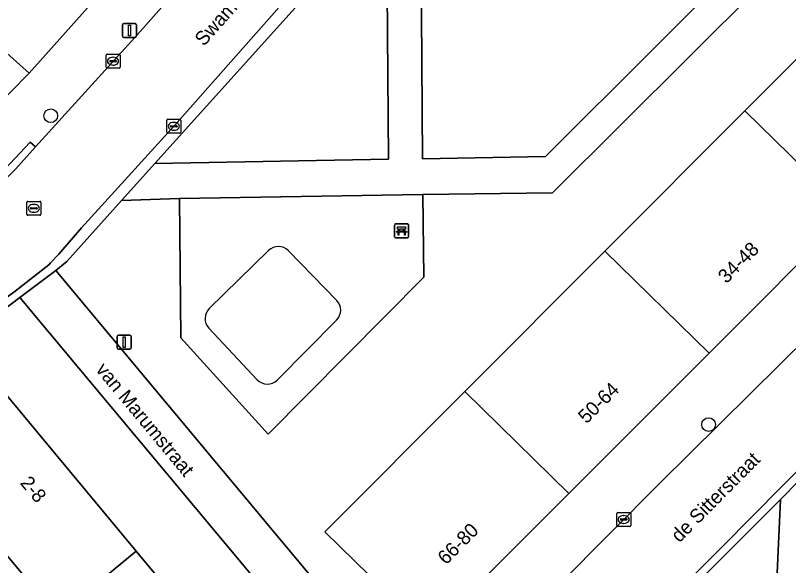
# Model space of a CAD drawing. Extents: x 159888 to 160761, y 384031 to 384750.
# Drawn here: x 160333.6 to 160388.9, y 384258.4 to 384297.8 of the extents above; entities that cross this region are included whole.
import ezdxf

# ---------------------------------------------------------------- set-up
doc = ezdxf.new("R2010")
doc.units = 0
for name, color, linetype in [('IMGEO_Bank', 7, 'Continuous'), ('IMGEO_Boom', 7, 'Continuous'), ('IMGEO_Erf', 7, 'Continuous'), ('IMGEO_Groenvoorziening', 7, 'Continuous'), ('IMGEO_Kolk', 7, 'Continuous'), ('IMGEO_Lichtmast', 7, 'Continuous'), ('IMGEO_Openbare_ruimte_label', 7, 'Continuous'), ('IMGEO_Pand', 7, 'Continuous'), ('IMGEO_Pand_nummerreeks', 7, 'Continuous'), ('IMGEO_Rijbaan_lokaal_open', 7, 'Continuous'), ('IMGEO_Rioolput', 7, 'Continuous'), ('IMGEO_Voetpad_halfverhard', 7, 'Continuous'), ('IMGEO_Voetpad_open', 7, 'Continuous')]:
    doc.layers.add(name, color=color, linetype=linetype)

msp = doc.modelspace()

# ---------------------------------------------------------------- linework, layer by layer
at = {"layer": 'IMGEO_Bank'}
for p, q in [((160360.748, 384281.983), (160360.748, 384282.824)), ((160360.748, 384282.824), (160360.748, 384281.983)), ((160360.823, 384282.908), (160361.664, 384282.908)), ((160361.664, 384282.908), (160360.823, 384282.908)), ((160361.748, 384282.833), (160361.748, 384281.992)), ((160361.748, 384281.992), (160361.748, 384282.833)), ((160361.445, 384282.306), (160361.052, 384282.306)), ((160361.057, 384282.414), (160361.057, 384282.52)), ((160361.101, 384282.52), (160361.101, 384282.414)), ((160361.389, 384282.526), (160361.107, 384282.526)), ((160361.107, 384282.408), (160361.389, 384282.408)), ((160361.395, 384282.414), (160361.395, 384282.52)), ((160361.439, 384282.52), (160361.439, 384282.414)), ((160361.673, 384281.908), (160360.832, 384281.908)), ((160360.832, 384281.908), (160361.673, 384281.908))]:
    msp.add_line(p, q, dxfattribs=at)
for points in [[(160361.051, 384282.526), (160360.965, 384282.526), (160360.965, 384282.687), (160361.528, 384282.687), (160361.528, 384282.526), (160361.445, 384282.526)], [(160360.995, 384282.306), (160360.853, 384282.306), (160360.965, 384282.408), (160361.051, 384282.408)], [(160361.045, 384282.299), (160361.045, 384282.092), (160361.002, 384282.092), (160361.002, 384282.299)], [(160361.445, 384282.408), (160361.528, 384282.408), (160361.64, 384282.306), (160361.501, 384282.306)], [(160361.495, 384282.299), (160361.495, 384282.092), (160361.451, 384282.092), (160361.451, 384282.299)]]:
    msp.add_lwpolyline(points, dxfattribs=at)
for centre, radius, start, end in [((160360.826, 384282.83), 0.0779, 92.4484, 184.2845), ((160360.826, 384282.83), 0.0779, 92.4484, 184.2845), ((160361.67, 384282.83), 0.0779, 2.4484, 94.2845), ((160361.67, 384282.83), 0.0779, 2.4484, 94.2845), ((160360.995, 384282.299), 0.00671, 2.8957, 87.1043), ((160361.052, 384282.299), 0.00671, 92.8957, 177.1043), ((160361.05, 384282.519), 0.00671, 2.8957, 87.1043), ((160361.05, 384282.415), 0.00671, 272.8957, 357.1043), ((160361.107, 384282.519), 0.00671, 92.8957, 177.1043), ((160361.107, 384282.415), 0.00671, 182.8957, 267.1043), ((160361.389, 384282.519), 0.00671, 2.8957, 87.1043), ((160361.389, 384282.415), 0.00671, 272.8957, 357.1043), ((160361.446, 384282.519), 0.00671, 92.8957, 177.1043), ((160361.446, 384282.415), 0.00671, 182.8957, 267.1043), ((160361.444, 384282.299), 0.00671, 2.8957, 87.1043), ((160361.501, 384282.299), 0.00671, 92.8957, 177.1043), ((160360.826, 384281.986), 0.0779, 182.4484, 274.2845), ((160360.826, 384281.986), 0.0779, 182.4484, 274.2845), ((160361.67, 384281.986), 0.0779, 272.4484, 4.2845), ((160361.67, 384281.986), 0.0779, 272.4484, 4.2845)]:
    msp.add_arc(centre, radius, start, end, dxfattribs=at)
at = {"layer": 'IMGEO_Boom'}
for centre in [(160336.133, 384290.649), (160383.226, 384268.536)]:
    msp.add_circle(centre, 0.489, dxfattribs=at)
at = {"layer": 'IMGEO_Erf'}
for points in [[(160407.134, 384312.362), (160404.095, 384316.885), (160401.57, 384314.532), (160372.039, 384285.135), (160362.772, 384285.007), (160362.837, 384279.095), (160351.699, 384267.85), (160345.439, 384274.748), (160345.355, 384284.72), (160341.199, 384284.583), (160337.275, 384280.219), (160336.483, 384279.562), (160360.504, 384250.764), (160363.191, 384253.558), (160355.746, 384260.844), (160365.773, 384270.9), (160375.799, 384280.956), (160385.826, 384291.012), (160395.852, 384301.068), (160405.753, 384310.998)], [(160340.225, 384235.253), (160354.731, 384245.687), (160357.767, 384248.02), (160358.209, 384248.5), (160356.959, 384250), (160333.927, 384277.642), (160318.92, 384266.275), (160330.097, 384250)], [(160342.239, 384259.468), (160350.101, 384250), (160351.726, 384248.043), (160353.105, 384249.183), (160354.506, 384247.489), (160347.147, 384241.401), (160345.684, 384243.17), (160346.039, 384243.463), (160340.632, 384250), (160336.616, 384254.819), (160327.269, 384266.034), (160326.868, 384265.704), (160325.333, 384267.508), (160330.555, 384271.85), (160332.038, 384270.121), (160332.771, 384270.87)]]:
    msp.add_lwpolyline(points, close=True, dxfattribs=at)
at = {"layer": 'IMGEO_Groenvoorziening'}
for points in [[(160362.609, 384308.421), (160362.749, 384287.577), (160371.557, 384287.736), (160402.753, 384318.884), (160399.209, 384324.159), (160391.497, 384335.159), (160387.746, 384330.904), (160384.849, 384333.43)], [(160343.576, 384287.226), (160360.319, 384287.543), (160360.161, 384305.668)], [(160388.378, 384263.174), (160375.258, 384250), (160371.882, 384246.688), (160387.57, 384245.716), (160387.768, 384250)]]:
    msp.add_lwpolyline(points, close=True, dxfattribs=at)
for points in [[(160351.726, 384281.003), (160347.476, 384276.837)], [(160356.604, 384277.418), (160353.143, 384280.985)], [(160352.346, 384271.723), (160356.597, 384276.018)], [(160347.446, 384275.44), (160350.905, 384271.743)]]:
    msp.add_lwpolyline(points, dxfattribs=at)
for centre, radius, start, end in [((160352.426, 384280.287), 1.001, 44.1995, 134.3449), ((160355.885, 384276.722), 1.001, 315.3369, 44.0901), ((160348.174, 384276.123), 0.999, 134.376, 223.1635), ((160351.635, 384272.425), 0.999, 223.0474, 315.3623)]:
    msp.add_arc(centre, radius, start, end, dxfattribs=at)
at = {"layer": 'IMGEO_Kolk'}
for p, q in [((160340.089, 384294.13), (160340.089, 384294.982)), ((160340.164, 384295.056), (160341.016, 384295.056)), ((160340.577, 384294.836), (160340.602, 384294.836)), ((160341.09, 384294.982), (160341.09, 384294.13)), ((160340.348, 384294.55), (160340.348, 384294.562)), ((160340.786, 384294.513), (160340.388, 384294.513)), ((160340.391, 384294.599), (160340.789, 384294.599)), ((160340.6, 384294.276), (160340.575, 384294.276)), ((160340.832, 384294.562), (160340.832, 384294.55)), ((160341.016, 384294.056), (160340.164, 384294.056)), ((160344.518, 384290.397), (160345.37, 384290.397)), ((160344.443, 384289.471), (160344.443, 384290.323)), ((160344.702, 384289.891), (160344.702, 384289.903)), ((160345.14, 384289.854), (160344.742, 384289.854)), ((160344.745, 384289.94), (160345.143, 384289.94)), ((160344.931, 384290.177), (160344.956, 384290.177)), ((160345.186, 384289.903), (160345.186, 384289.891)), ((160345.444, 384290.323), (160345.444, 384289.471)), ((160345.37, 384289.397), (160344.518, 384289.397)), ((160344.954, 384289.617), (160344.929, 384289.617)), ((160376.724, 384262.236), (160377.576, 384262.236)), ((160376.649, 384261.31), (160376.649, 384262.162)), ((160376.908, 384261.73), (160376.908, 384261.742)), ((160377.346, 384261.693), (160376.948, 384261.693)), ((160376.951, 384261.779), (160377.349, 384261.779)), ((160377.137, 384262.016), (160377.162, 384262.016)), ((160377.392, 384261.742), (160377.392, 384261.73)), ((160377.65, 384262.162), (160377.65, 384261.31)), ((160377.576, 384261.236), (160376.724, 384261.236)), ((160377.16, 384261.456), (160377.135, 384261.456))]:
    msp.add_line(p, q, dxfattribs=at)
for points in [[(160340.089, 384294.13), (160340.089, 384294.982)], [(160340.164, 384295.056), (160341.016, 384295.056)], [(160341.09, 384294.982), (160341.09, 384294.13)], [(160341.016, 384294.056), (160340.164, 384294.056)], [(160344.518, 384290.397), (160345.37, 384290.397)], [(160344.443, 384289.471), (160344.443, 384290.323)], [(160345.444, 384290.323), (160345.444, 384289.471)], [(160345.37, 384289.397), (160344.518, 384289.397)], [(160376.724, 384262.236), (160377.576, 384262.236)], [(160376.649, 384261.31), (160376.649, 384262.162)], [(160377.65, 384262.162), (160377.65, 384261.31)], [(160377.576, 384261.236), (160376.724, 384261.236)]]:
    msp.add_lwpolyline(points, dxfattribs=at)
for centre, radius, start, end in [((160340.166, 384294.98), 0.0765, 91.552, 178.448), ((160340.166, 384294.98), 0.0765, 91.552, 178.448), ((160341.014, 384294.98), 0.0765, 1.552, 88.448), ((160341.014, 384294.98), 0.0765, 1.552, 88.448), ((160340.388, 384294.559), 0.0403, 85.8775, 175.7526), ((160340.385, 384294.549), 0.0366, 178.938, 274.7102), ((160340.789, 384294.556), 0.043, 264.8664, 352.4533), ((160340.793, 384294.561), 0.0386, 1.7309, 96.639), ((160340.166, 384294.132), 0.0765, 181.552, 268.448), ((160340.166, 384294.132), 0.0765, 181.552, 268.448), ((160341.014, 384294.132), 0.0765, 271.552, 358.448), ((160341.014, 384294.132), 0.0765, 271.552, 358.448), ((160344.52, 384290.321), 0.0765, 91.552, 178.448), ((160344.52, 384290.321), 0.0765, 91.552, 178.448), ((160345.368, 384290.321), 0.0765, 1.552, 88.448), ((160345.368, 384290.321), 0.0765, 1.552, 88.448), ((160344.742, 384289.9), 0.0403, 85.8775, 175.7526), ((160344.739, 384289.89), 0.0366, 178.938, 274.7102), ((160345.143, 384289.897), 0.043, 264.8664, 352.4533), ((160345.147, 384289.902), 0.0386, 1.7309, 96.639), ((160344.52, 384289.473), 0.0765, 181.552, 268.448), ((160344.52, 384289.473), 0.0765, 181.552, 268.448), ((160345.368, 384289.473), 0.0765, 271.552, 358.448), ((160345.368, 384289.473), 0.0765, 271.552, 358.448), ((160376.726, 384262.16), 0.0765, 91.552, 178.448), ((160376.726, 384262.16), 0.0765, 91.552, 178.448), ((160377.574, 384262.16), 0.0765, 1.552, 88.448), ((160377.574, 384262.16), 0.0765, 1.552, 88.448), ((160376.948, 384261.739), 0.0403, 85.8775, 175.7526), ((160376.945, 384261.729), 0.0366, 178.938, 274.7102), ((160377.349, 384261.736), 0.043, 264.8664, 352.4533), ((160377.353, 384261.741), 0.0386, 1.7309, 96.639), ((160376.726, 384261.312), 0.0765, 181.552, 268.448), ((160376.726, 384261.312), 0.0765, 181.552, 268.448), ((160377.574, 384261.312), 0.0765, 271.552, 358.448), ((160377.574, 384261.312), 0.0765, 271.552, 358.448)]:
    msp.add_arc(centre, radius, start, end, dxfattribs=at)
for centre, major_axis, ratio, start_param, end_param in [((160340.576, 384294.556), (-0.387, 0.002), 0.722429, 4.712389, 7.853982), ((160340.601, 384294.556), (-0.39, 0.002), 0.717154, 1.570796, 4.712389), ((160344.93, 384289.897), (-0.387, 0.002), 0.722429, 4.712389, 7.853982), ((160344.955, 384289.897), (-0.39, 0.002), 0.717154, 1.570796, 4.712389), ((160377.136, 384261.736), (-0.387, 0.002), 0.722429, 4.712389, 7.853982), ((160377.161, 384261.736), (-0.39, 0.002), 0.717154, 1.570796, 4.712389)]:
    msp.add_ellipse(centre, major_axis=major_axis, ratio=ratio, start_param=start_param, end_param=end_param, dxfattribs=at)
at = {"layer": 'IMGEO_Lichtmast'}
for p, q in [((160341.271, 384296.359), (160341.271, 384297.159)), ((160341.271, 384297.159), (160341.271, 384296.359)), ((160341.371, 384297.259), (160342.161, 384297.259)), ((160342.161, 384297.259), (160341.371, 384297.259)), ((160342.261, 384297.159), (160342.261, 384296.359)), ((160342.261, 384296.359), (160342.261, 384297.159)), ((160342.161, 384296.259), (160341.371, 384296.259)), ((160341.371, 384296.259), (160342.161, 384296.259)), ((160340.99, 384274.938), (160341.78, 384274.938)), ((160341.78, 384274.938), (160340.99, 384274.938)), ((160340.89, 384274.038), (160340.89, 384274.838)), ((160340.89, 384274.838), (160340.89, 384274.038)), ((160341.88, 384274.838), (160341.88, 384274.038)), ((160341.88, 384274.038), (160341.88, 384274.838)), ((160341.78, 384273.938), (160340.99, 384273.938)), ((160340.99, 384273.938), (160341.78, 384273.938))]:
    msp.add_line(p, q, dxfattribs=at)
for points in [[(160341.691, 384297.134), (160341.841, 384297.134), (160341.841, 384296.384), (160341.691, 384296.384), (160341.691, 384297.134)], [(160341.31, 384274.813), (160341.46, 384274.813), (160341.46, 384274.063), (160341.31, 384274.063), (160341.31, 384274.813)]]:
    msp.add_lwpolyline(points, dxfattribs=at)
for centre, start, end in [((160341.371, 384297.159), 90, 180), ((160341.371, 384297.159), 90, 180), ((160342.161, 384297.159), 0, 90), ((160342.161, 384297.159), 360, 90), ((160341.371, 384296.359), 180, 270), ((160341.371, 384296.359), 180, 270), ((160342.161, 384296.359), 270, 0), ((160342.161, 384296.359), 270, 0), ((160340.99, 384274.838), 90, 180), ((160340.99, 384274.838), 90, 180), ((160341.78, 384274.838), 0, 90), ((160341.78, 384274.838), 360, 90), ((160340.99, 384274.038), 180, 270), ((160340.99, 384274.038), 180, 270), ((160341.78, 384274.038), 270, 0), ((160341.78, 384274.038), 270, 0)]:
    msp.add_arc(centre, 0.1, start, end, dxfattribs=at)
at = {"layer": 'IMGEO_Pand'}
for points in [[(160343.967, 384304.224), (160335.968, 384311.355), (160326.574, 384300.84), (160330.004, 384297.782), (160334.584, 384293.699)], [(160393.291, 384283.706), (160403.325, 384293.755), (160395.852, 384301.068), (160385.826, 384291.012)], [(160383.258, 384273.657), (160393.291, 384283.706), (160385.826, 384291.012), (160375.799, 384280.956)], [(160373.224, 384263.607), (160383.258, 384273.657), (160375.799, 384280.956), (160365.773, 384270.9)], [(160342.239, 384259.468), (160332.771, 384270.87), (160332.038, 384270.121), (160330.555, 384271.85), (160325.333, 384267.508), (160326.868, 384265.704), (160327.269, 384266.034), (160336.616, 384254.819)], [(160373.224, 384263.607), (160365.773, 384270.9), (160355.746, 384260.844), (160363.191, 384253.558)], [(160342.239, 384259.468), (160336.616, 384254.819), (160340.632, 384250), (160346.039, 384243.463), (160345.684, 384243.17), (160347.147, 384241.401), (160354.506, 384247.489), (160353.105, 384249.183), (160351.726, 384248.043), (160350.101, 384250)]]:
    msp.add_lwpolyline(points, close=True, dxfattribs=at)
at = {"layer": 'IMGEO_Rijbaan_lokaal_open'}
for points in [[(160383.963, 384343.377), (160373.369, 384331.56), (160358.734, 384315.005), (160355.836, 384311.606), (160354.645, 384310.274), (160345.783, 384300.371), (160342.137, 384296.259), (160335.028, 384288.426), (160333.603, 384286.83), (160331.755, 384284.956), (160329.563, 384283.059), (160327.209, 384281.326), (160320.493, 384276.397), (160319.163, 384275.415), (160318.454, 384274.829), (160317.834, 384274.312)], [(160316.352, 384271.463), (160319.071, 384267.868), (160319.303, 384267.551), (160320.163, 384268.187), (160325.613, 384272.322), (160329.833, 384275.348), (160333.576, 384278.079), (160335.984, 384279.983), (160336.104, 384280.105), (160336.716, 384280.731), (160338.331, 384282.617), (160345.01, 384289.972), (160361.399, 384308.557), (160367.398, 384315.345)], [(160422.932, 384294.34), (160417.91, 384301.776), (160415.801, 384300.405), (160412.696, 384297.247), (160409.504, 384293.847), (160396.973, 384281.372), (160379.726, 384264.338), (160372.559, 384257.094), (160366.063, 384250.659), (160365.342, 384250), (160363.109, 384247.959), (160360.237, 384245.231), (160359.808, 384244.824), (160358.837, 384243.977), (160356.862, 384242.381), (160355.12, 384241.215), (160350.961, 384238.084), (160345.716, 384234.364), (160345.542, 384234.231)], [(160344.158, 384231.267), (160343.475, 384230.828), (160346.326, 384226.816), (160346.553, 384226.989), (160354.699, 384232.863), (160360.784, 384237.351), (160361.189, 384237.649), (160363.689, 384239.781), (160364.647, 384240.62), (160366.673, 384242.576), (160373.037, 384248.641), (160374.399, 384250), (160384.224, 384259.805), (160390.609, 384266.27), (160401.354, 384277.085), (160418.41, 384294.276)]]:
    msp.add_lwpolyline(points, dxfattribs=at)
at = {"layer": 'IMGEO_Rioolput'}
for p, q in [((160334.417, 384283.594), (160334.417, 384284.446)), ((160334.492, 384284.52), (160335.344, 384284.52)), ((160335.418, 384284.446), (160335.418, 384283.594)), ((160334.676, 384284.014), (160334.676, 384284.026)), ((160335.114, 384283.977), (160334.716, 384283.977)), ((160334.719, 384284.063), (160335.117, 384284.063)), ((160334.905, 384284.3), (160334.93, 384284.3)), ((160335.16, 384284.026), (160335.16, 384284.014)), ((160335.344, 384283.52), (160334.492, 384283.52)), ((160334.928, 384283.74), (160334.903, 384283.74))]:
    msp.add_line(p, q, dxfattribs=at)
for points in [[(160334.417, 384283.594), (160334.417, 384284.446)], [(160334.492, 384284.52), (160335.344, 384284.52)], [(160335.418, 384284.446), (160335.418, 384283.594)], [(160335.344, 384283.52), (160334.492, 384283.52)]]:
    msp.add_lwpolyline(points, dxfattribs=at)
for centre, radius, start, end in [((160334.494, 384284.444), 0.0765, 91.552, 178.448), ((160334.494, 384284.444), 0.0765, 91.552, 178.448), ((160335.342, 384284.444), 0.0765, 1.552, 88.448), ((160335.342, 384284.444), 0.0765, 1.552, 88.448), ((160334.716, 384284.023), 0.0403, 85.8775, 175.7526), ((160334.713, 384284.013), 0.0366, 178.938, 274.7102), ((160335.117, 384284.02), 0.043, 264.8664, 352.4533), ((160335.121, 384284.025), 0.0386, 1.7309, 96.639), ((160334.494, 384283.596), 0.0765, 181.552, 268.448), ((160334.494, 384283.596), 0.0765, 181.552, 268.448), ((160335.342, 384283.596), 0.0765, 271.552, 358.448), ((160335.342, 384283.596), 0.0765, 271.552, 358.448)]:
    msp.add_arc(centre, radius, start, end, dxfattribs=at)
for centre, major_axis, ratio, start_param, end_param in [((160334.904, 384284.02), (-0.387, 0.002), 0.722429, 4.712389, 7.853982), ((160334.929, 384284.02), (-0.39, 0.002), 0.717154, 1.570796, 4.712389)]:
    msp.add_ellipse(centre, major_axis=major_axis, ratio=ratio, start_param=start_param, end_param=end_param, dxfattribs=at)
at = {"layer": 'IMGEO_Voetpad_halfverhard'}
for points in [[(160401.57, 384314.532), (160404.095, 384316.885), (160402.753, 384318.884), (160371.557, 384287.736), (160362.749, 384287.577), (160362.609, 384308.421), (160360.161, 384305.668), (160360.319, 384287.543), (160343.576, 384287.226), (160341.199, 384284.583), (160345.355, 384284.72), (160362.772, 384285.007), (160372.039, 384285.135)], [(160362.772, 384285.007), (160345.355, 384284.72), (160345.439, 384274.748), (160351.699, 384267.85), (160362.837, 384279.095)], [(160390.241, 384246.234), (160390.406, 384250), (160391.104, 384265.938), (160388.378, 384263.174), (160387.768, 384250), (160387.57, 384245.716), (160371.882, 384246.688), (160369.777, 384244.623), (160374.226, 384244.326), (160388.452, 384243.469), (160393.278, 384238.132), (160394.332, 384239.06), (160406.309, 384250), (160432.866, 384274.257), (160431.422, 384276.411), (160402.528, 384250), (160394.04, 384242.242)]]:
    msp.add_lwpolyline(points, close=True, dxfattribs=at)
for points in [[(160347.476, 384276.837), (160351.726, 384281.003)], [(160353.143, 384280.985), (160356.604, 384277.418)], [(160356.597, 384276.018), (160352.346, 384271.723)], [(160350.905, 384271.743), (160347.446, 384275.44)]]:
    msp.add_lwpolyline(points, dxfattribs=at)
for centre, radius, start, end in [((160352.426, 384280.287), 1.001, 44.1995, 134.3449), ((160355.885, 384276.722), 1.001, 315.3369, 44.0901), ((160348.174, 384276.123), 0.999, 134.376, 223.1635), ((160351.635, 384272.425), 0.999, 223.0474, 315.3623)]:
    msp.add_arc(centre, radius, start, end, dxfattribs=at)
at = {"layer": 'IMGEO_Voetpad_open'}
for points in [[(160384.13, 384343.6), (160381.45, 384346.268), (160372.116, 384335.798), (160362.733, 384325.273), (160353.35, 384314.748), (160343.967, 384304.224), (160334.584, 384293.699), (160331.935, 384291.025), (160329.749, 384288.44), (160312.595, 384275.443), (160316.352, 384271.463)], [(160387.995, 384338.559), (160386.091, 384336.349), (160372.06, 384320.608), (160367.398, 384315.345), (160361.399, 384308.557), (160345.01, 384289.972), (160338.331, 384282.617), (160336.716, 384280.731), (160336.104, 384280.105), (160335.984, 384279.983), (160333.576, 384278.079), (160329.833, 384275.348), (160325.613, 384272.322), (160320.163, 384268.187), (160319.303, 384267.551), (160318.92, 384266.275), (160333.927, 384277.642)], [(160333.927, 384277.642), (160336.483, 384279.562), (160337.275, 384280.219), (160341.199, 384284.583), (160343.576, 384287.226), (160360.161, 384305.668), (160362.609, 384308.421), (160384.849, 384333.43), (160387.746, 384330.904), (160391.497, 384335.159), (160388.52, 384338.959)], [(160317.834, 384274.312), (160318.454, 384274.829), (160319.163, 384275.415), (160320.493, 384276.397), (160327.209, 384281.326), (160329.563, 384283.059), (160331.755, 384284.956), (160331.394, 384285.301), (160334.662, 384288.766), (160335.028, 384288.426), (160342.137, 384296.259), (160345.783, 384300.371), (160354.645, 384310.274)], [(160412.696, 384297.247), (160415.801, 384300.405), (160413.221, 384303.667), (160403.325, 384293.755), (160393.291, 384283.706), (160383.258, 384273.657), (160373.224, 384263.607), (160363.191, 384253.558), (160360.504, 384250.764), (160358.209, 384248.5), (160357.767, 384248.02), (160354.731, 384245.687), (160340.225, 384235.253), (160343.475, 384230.828), (160344.158, 384231.267)], [(160345.542, 384234.231), (160345.716, 384234.364), (160350.961, 384238.084), (160355.12, 384241.215), (160356.862, 384242.381), (160358.837, 384243.977), (160359.808, 384244.824), (160360.237, 384245.231), (160359.618, 384245.884), (160362.49, 384248.612), (160363.109, 384247.959), (160365.342, 384250), (160366.063, 384250.659), (160372.559, 384257.094), (160379.726, 384264.338), (160396.973, 384281.372), (160409.504, 384293.847), (160412.696, 384297.247)], [(160418.41, 384294.276), (160401.354, 384277.085), (160390.609, 384266.27), (160384.224, 384259.805), (160374.399, 384250), (160373.037, 384248.641), (160366.673, 384242.576), (160364.647, 384240.62), (160363.689, 384239.781), (160361.189, 384237.649), (160360.784, 384237.351), (160354.699, 384232.863), (160346.553, 384226.989), (160346.326, 384226.816), (160346.64, 384226.054), (160361.616, 384237.146), (160364.144, 384239.222), (160369.777, 384244.623), (160371.882, 384246.688), (160375.258, 384250), (160388.378, 384263.174), (160391.104, 384265.938), (160395.281, 384270.172), (160415.176, 384290.342)]]:
    msp.add_lwpolyline(points, dxfattribs=at)
for points in [[(160330.004, 384297.782), (160327.95, 384295.702), (160331.935, 384291.025), (160334.584, 384293.699)], [(160331.755, 384284.956), (160333.603, 384286.83), (160335.028, 384288.426), (160334.662, 384288.766), (160331.394, 384285.301)], [(160336.483, 384279.562), (160333.927, 384277.642), (160356.959, 384250), (160358.209, 384248.5), (160360.504, 384250.764)]]:
    msp.add_lwpolyline(points, close=True, dxfattribs=at)

# ---------------------------------------------------------------- texts
at = {"layer": 'IMGEO_Openbare_ruimte_label'}
for s, rotation, p in [('Swammerdamstraat', 48.3236, (160347.088, 384295.578)), ('van Marumstraat', 309.7249, (160339.298, 384272.441)), ('de Sitterstraat', 45.3242, (160381.139, 384260.027))]:
    msp.add_text(s, height=1, rotation=rotation, dxfattribs=at).set_placement(p)
at = {"layer": 'IMGEO_Pand_nummerreeks'}
for s, rotation, p in [('34-48', 45, (160384.502, 384278.584)), ('50-64', 44.7878, (160374.483, 384268.542)), ('2-8', 309.9364, (160333.888, 384264.325)), ('66-80', 45.3177, (160364.433, 384258.437))]:
    msp.add_text(s, height=1, rotation=rotation, dxfattribs=at).set_placement(p)

doc.saveas('drawing.dxf')
